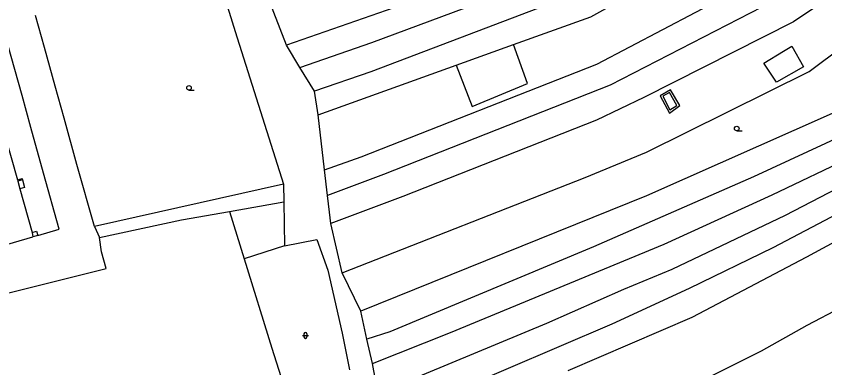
# Model space of a CAD drawing. Extents: x -595546 to -593986, y -1160845 to -1159202.
# Drawn here: x -595242.1 to -595107.8, y -1160323.3 to -1160265 of the extents above; entities that cross this region are included whole.
import ezdxf

# ---------------------------------------------------------------- set-up
doc = ezdxf.new("R2010")
doc.units = 0
for name, color, linetype in [('DOP - kresba z DSPS bez souradnic', 7, 'Continuous'), ('DOP - rozhrani ploch obecne', 7, 'Continuous'), ('Level 36', 7, 'Continuous'), ('Specificka linie pasportu komunikaci', 7, 'Continuous'), ('TM - budovy zdene_ betonove - VP', 7, 'Continuous'), ('TM - chodniky - VP', 7, 'Continuous'), ('TM - letecke snimky - pomocna linie', 7, 'Continuous'), ('TM - plot drateny_ kovovy - VP', 7, 'Continuous'), ('TM - rozhrani ploch obecne - VP', 7, 'Continuous')]:
    doc.layers.add(name, color=color, linetype=linetype)

msp = doc.modelspace()

# ---------------------------------------------------------------- linework, layer by layer
at = {"layer": 'DOP - kresba z DSPS bez souradnic'}
for points in [[(-595157.14, -1160276.18), (-595159.49, -1160269.71)], [(-595114.63, -1160270.82), (-595113.24, -1160269.99)], [(-595113.24, -1160269.99), (-595111.32, -1160273.4)], [(-595117.89, -1160272.82), (-595114.63, -1160270.82)], [(-595115.82, -1160275.96), (-595117.89, -1160272.82)], [(-595168.98, -1160273.12), (-595166.36, -1160280.01)], [(-595111.32, -1160273.4), (-595115.82, -1160275.96)], [(-595166.36, -1160280.01), (-595157.14, -1160276.18)], [(-595133.41, -1160277.24), (-595135.14, -1160278.24)], [(-595135.14, -1160278.24), (-595133.56, -1160281.09)], [(-595133.57, -1160277.67), (-595134.7, -1160278.29)], [(-595134.7, -1160278.29), (-595133.52, -1160280.57)], [(-595132.34, -1160279.83), (-595133.57, -1160277.67)], [(-595131.88, -1160279.84), (-595133.41, -1160277.24)], [(-595133.56, -1160281.09), (-595131.88, -1160279.84)], [(-595133.52, -1160280.57), (-595132.34, -1160279.83)]]:
    msp.add_lwpolyline(points, dxfattribs=at)
at = {"layer": 'DOP - rozhrani ploch obecne'}
for points in [[(-595078.16, -1160242.52), (-595112.96, -1160265.93)], [(-595146.66, -1160265.1), (-595118.66, -1160249.51)], [(-595145.62, -1160272.96), (-595118.25, -1160258.54)], [(-595183, -1160269.36), (-595157.8, -1160259.98)], [(-595178.09, -1160263.18), (-595197.17, -1160269.83)], [(-595155.34, -1160263.68), (-595183.16, -1160274.22)], [(-595116.31, -1160262.53), (-595143.42, -1160276.46)], [(-595159.49, -1160269.71), (-595146.66, -1160265.1)], [(-595112.96, -1160265.93), (-595137.83, -1160278.49)], [(-595110.41, -1160274.21), (-595099.2, -1160265.83)], [(-595194.94, -1160273.5), (-595183, -1160269.36)], [(-595168.98, -1160273.12), (-595159.49, -1160269.71)], [(-595184.79, -1160288.32), (-595145.62, -1160272.96)], [(-595183.16, -1160274.22), (-595192.54, -1160277.44)], [(-595191.9, -1160281.36), (-595168.98, -1160273.12)], [(-595137.42, -1160287.55), (-595110.41, -1160274.21)], [(-595143.42, -1160276.46), (-595181.07, -1160291.29)], [(-595137.83, -1160278.49), (-595145.69, -1160282.24)], [(-595145.69, -1160282.24), (-595177.85, -1160294.95)], [(-595106.57, -1160281.17), (-595137.41, -1160294.8)], [(-595104.68, -1160284.76), (-595119.6, -1160291.66)], [(-595147.59, -1160291.78), (-595137.42, -1160287.55)], [(-595190.85, -1160290.51), (-595184.79, -1160288.32)], [(-595116.53, -1160294.67), (-595103.1, -1160288.25)], [(-595181.07, -1160291.29), (-595190.36, -1160294.78)], [(-595187.93, -1160307.57), (-595147.59, -1160291.78)], [(-595119.6, -1160291.66), (-595146.2, -1160303.28)], [(-595101.45, -1160291.41), (-595114.35, -1160298.07)], [(-595197.68, -1160292.9), (-595197.64, -1160295.83)], [(-595197.64, -1160295.83), (-595197.53, -1160303.12)], [(-595190.02, -1160297.54), (-595190.36, -1160294.78)], [(-595177.85, -1160294.95), (-595189.79, -1160299.43)], [(-595137.41, -1160294.8), (-595184.85, -1160313.97)], [(-595134.48, -1160302.82), (-595116.53, -1160294.67)], [(-595116.34, -1160303.36), (-595100.25, -1160294.94)], [(-595189.79, -1160299.43), (-595190.02, -1160297.54)], [(-595114.35, -1160298.07), (-595133.18, -1160307.01)], [(-595110.76, -1160304.93), (-595097.4, -1160297.69)], [(-595187.93, -1160307.57), (-595189.79, -1160299.43)], [(-595197.53, -1160303.12), (-595192.12, -1160302.05)], [(-595192.12, -1160302.05), (-595190.3, -1160307.12)], [(-595197.53, -1160303.12), (-595204.23, -1160305.26)], [(-595146.2, -1160303.28), (-595180.02, -1160317.36)], [(-595169.94, -1160317.5), (-595134.48, -1160302.82)], [(-595130.25, -1160310.16), (-595116.34, -1160303.36)], [(-595129.82, -1160314.92), (-595110.76, -1160304.93)], [(-595190.3, -1160307.12), (-595187.92, -1160317.6)], [(-595184.85, -1160313.97), (-595187.93, -1160307.57)], [(-595133.18, -1160307.01), (-595141.21, -1160310.36)], [(-595141.21, -1160310.36), (-595154.03, -1160316.01)], [(-595143.11, -1160316.05), (-595130.25, -1160310.16)], [(-595110.7, -1160316.27), (-595105, -1160313.28)], [(-595183.82, -1160318.57), (-595184.85, -1160313.97)], [(-595154.03, -1160316.01), (-595178.23, -1160326.07)], [(-595169.52, -1160327.33), (-595143.11, -1160316.05)], [(-595150.39, -1160323.78), (-595129.82, -1160314.92)], [(-595180.02, -1160317.36), (-595183.82, -1160318.57)], [(-595118.29, -1160320.56), (-595110.7, -1160316.27)], [(-595187.92, -1160317.6), (-595186.7, -1160323.68)], [(-595182.89, -1160322.66), (-595183.82, -1160318.57)], [(-595182.89, -1160322.66), (-595169.94, -1160317.5)], [(-595131.61, -1160327.17), (-595118.29, -1160320.56)], [(-595181.99, -1160327.43), (-595182.89, -1160322.66)]]:
    msp.add_lwpolyline(points, dxfattribs=at)
at = {"layer": 'Level 36'}
for p, q in [((-595213.37, -1160277.27), (-595212.5, -1160277.27)), ((-595122.41, -1160284.02), (-595121.53, -1160284.02)), ((-595194.54, -1160317.97), (-595193.54, -1160317.97)), ((-595194.29, -1160317.72), (-595194.29, -1160318.22)), ((-595193.79, -1160317.72), (-595193.79, -1160318.22))]:
    msp.add_line(p, q, dxfattribs=at)
for centre in [(-595213.37, -1160276.89), (-595122.41, -1160283.65)]:
    msp.add_circle(centre, 0.375, dxfattribs=at)
for centre, start, end in [((-595194.04, -1160317.72), 0, 180), ((-595194.04, -1160318.22), 180, 0)]:
    msp.add_arc(centre, 0.25, start, end, dxfattribs=at)
at = {"layer": 'Specificka linie pasportu komunikaci'}
msp.add_lwpolyline([(-595241.02, -1160292.16), (-595241.79, -1160292.38)], dxfattribs=at)
at = {"layer": 'TM - budovy zdene_ betonove - VP'}
for points in [[(-595243.95, -1160284.72), (-595241.85, -1160292.16)], [(-595241.85, -1160292.16), (-595241.79, -1160292.38)], [(-595241.79, -1160292.38), (-595241.44, -1160293.63)], [(-595241.44, -1160293.63), (-595239.4, -1160300.89)], [(-595239.4, -1160300.89), (-595239.28, -1160301.6)], [(-595249.95, -1160304.69), (-595239.28, -1160301.6)]]:
    msp.add_lwpolyline(points, dxfattribs=at)
at = {"layer": 'TM - chodniky - VP'}
for points in [[(-595238.5, -1160301.37), (-595234.93, -1160300.34), (-595237.51, -1160291.04), (-595239.61, -1160283.5), (-595241.09, -1160278.14), (-595242.88, -1160271.68), (-595244.37, -1160266.33), (-595246.14, -1160259.97), (-595247.91, -1160253.57), (-595251.11, -1160242.04), (-595254.77, -1160228.94)], [(-595238.5, -1160301.37), (-595239.28, -1160301.6)]]:
    msp.add_lwpolyline(points, dxfattribs=at)
at = {"layer": 'TM - letecke snimky - pomocna linie'}
for points in [[(-595206.65, -1160297.42), (-595197.64, -1160295.83)], [(-595229.09, -1160299.89), (-595228.25, -1160301.74)]]:
    msp.add_lwpolyline(points, dxfattribs=at)
at = {"layer": 'TM - plot drateny_ kovovy - VP'}
for points in [[(-595207.49, -1160261.8), (-595205.69, -1160267.53)], [(-595197.17, -1160269.83), (-595200.32, -1160261.63)], [(-595237.39, -1160270.18), (-595238.87, -1160264.91)], [(-595205.69, -1160267.53), (-595201.17, -1160281.85)], [(-595235.59, -1160276.63), (-595237.39, -1160270.18)], [(-595194.94, -1160273.5), (-595197.17, -1160269.83)], [(-595192.54, -1160277.44), (-595194.94, -1160273.5)], [(-595234.11, -1160281.94), (-595235.59, -1160276.63)], [(-595191.9, -1160281.36), (-595192.54, -1160277.44)], [(-595231.97, -1160289.6), (-595234.11, -1160281.94)], [(-595201.17, -1160281.85), (-595197.68, -1160292.9)], [(-595190.85, -1160290.51), (-595191.9, -1160281.36)], [(-595229.09, -1160299.89), (-595231.97, -1160289.6)], [(-595190.36, -1160294.78), (-595190.85, -1160290.51)], [(-595197.68, -1160292.9), (-595229.09, -1160299.89)], [(-595214.59, -1160298.82), (-595206.65, -1160297.42)], [(-595206.65, -1160297.42), (-595204.23, -1160305.26)], [(-595228.25, -1160301.74), (-595214.59, -1160298.82)], [(-595227.92, -1160304.11), (-595228.25, -1160301.74)], [(-595227.14, -1160306.86), (-595227.92, -1160304.11)], [(-595204.23, -1160305.26), (-595199.64, -1160320.07)], [(-595266.4, -1160316.67), (-595227.14, -1160306.86)], [(-595199.64, -1160320.07), (-595197.73, -1160326.01)]]:
    msp.add_lwpolyline(points, dxfattribs=at)
at = {"layer": 'TM - rozhrani ploch obecne - VP'}
for points in [[(-595241.85, -1160292.16), (-595241.07, -1160291.96)], [(-595241.07, -1160291.96), (-595241.02, -1160292.16)], [(-595241.02, -1160292.16), (-595240.67, -1160293.41)], [(-595240.67, -1160293.41), (-595241.44, -1160293.63)], [(-595239.4, -1160300.89), (-595238.69, -1160300.7)], [(-595238.69, -1160300.7), (-595238.5, -1160301.37)]]:
    msp.add_lwpolyline(points, dxfattribs=at)

doc.saveas('drawing.dxf')
